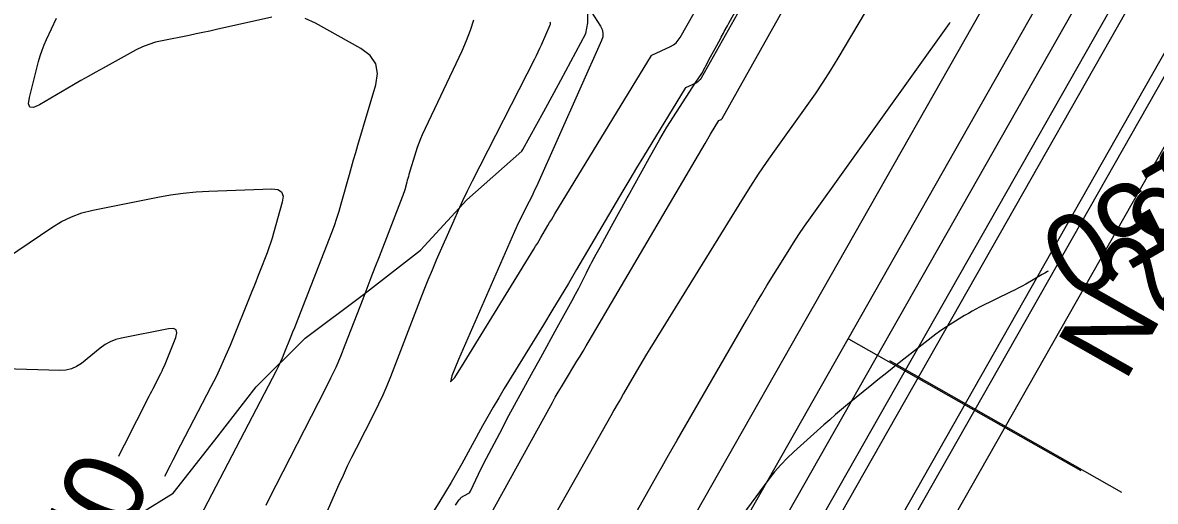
# Model space of a CAD drawing. Extents: x 658976 to 668721, y 639543 to 647196.
# Drawn here: x 662417.7 to 662502.6, y 643438.1 to 643474 of the extents above; entities that cross this region are included whole.
import ezdxf

# ---------------------------------------------------------------- set-up
doc = ezdxf.new("R2010")
doc.units = 0
for name, color, linetype in [('Ex_Contour Labels', 7, 'Continuous'), ('Ex_Major Contours', 7, 'Continuous'), ('Ex_Minor Contours', 7, 'Continuous'), ('R_Ramp 15 Degree_Min Ls', 7, 'Continuous'), ('R_Ramp 20 Degree Des Ls', 7, 'Continuous'), ('R_Ramp 20 Degree Des Ls Annot', 7, 'Continuous'), ('R_Ramp 20 Degree Existing Ramp', 7, 'Continuous'), ('R_Ramp 20 Degree_Min Ls', 7, 'Continuous')]:
    doc.layers.add(name, color=color, linetype=linetype)

msp = doc.modelspace()

# ---------------------------------------------------------------- linework, layer by layer
at = {"layer": 'Ex_Major Contours'}
for points in [[(662460.372, 643474.813), (662461.041, 643473.761), (662461.171, 643473.495), (662461.228, 643473.224), (662461.211, 643472.947), (662461.121, 643472.665), (662456.237, 643461.739), (662456.108, 643461.453), (662455.974, 643461.17), (662455.838, 643460.888), (662455.697, 643460.607), (662455.128, 643459.49), (662454.988, 643459.209), (662454.852, 643458.927), (662454.72, 643458.642), (662454.593, 643458.356), (662450.403, 643448.759), (662449.906, 643447.544), (662449.812, 643447.102), (662450.12, 643447.432), (662450.833, 643448.535), (662456.045, 643457.031), (662456.179, 643457.251), (662456.312, 643457.472), (662456.444, 643457.693), (662456.575, 643457.915), (662457.097, 643458.804), (662457.228, 643459.026), (662457.36, 643459.247), (662457.492, 643459.468), (662457.626, 643459.688), (662464.864, 643471.553), (662464.866, 643471.555), (662464.868, 643471.557), (662464.87, 643471.559), (662464.873, 643471.561), (662464.89, 643471.57), (662464.895, 643471.573), (662466.296, 643472.232), (662466.516, 643472.357), (662466.71, 643472.51), (662466.878, 643472.693), (662467.018, 643472.904), (662469.528, 643477.377)], [(662494.6, 643455.389), (662494.561, 643455.366), (662494.36, 643455.249), (662494.158, 643455.133), (662492.915, 643454.422), (662492.639, 643454.268), (662492.361, 643454.117), (662492.081, 643453.971), (662491.798, 643453.829), (662489.464, 643452.679), (662489.178, 643452.534), (662488.895, 643452.382), (662488.616, 643452.225), (662488.34, 643452.062), (662487.244, 643451.395), (662486.972, 643451.225), (662486.706, 643451.046), (662486.446, 643450.86), (662486.19, 643450.666), (662483.209, 643448.333), (662482.749, 643447.971), (662482.291, 643447.606), (662481.835, 643447.239), (662481.381, 643446.869), (662479.569, 643445.386), (662479.118, 643445.012), (662478.671, 643444.635), (662478.228, 643444.252), (662477.789, 643443.865), (662475.54, 643441.861), (662475.033, 643441.385), (662474.552, 643440.885), (662474.099, 643440.36), (662473.672, 643439.811), (662470.322, 643435.263)], [(662424.946, 643441.53), (662425.029, 643441.71), (662425.362, 643442.384), (662427.218, 643446.025), (662427.314, 643446.214), (662427.412, 643446.403), (662427.509, 643446.592), (662427.607, 643446.781), (662428, 643447.535), (662428.096, 643447.725), (662428.188, 643447.916), (662428.274, 643448.11), (662428.357, 643448.306), (662429.208, 643450.411), (662429.301, 643450.764), (662429.241, 643450.992), (662429.029, 643451.094), (662428.664, 643451.07), (662425.15, 643450.378), (662424.715, 643450.265), (662424.304, 643450.103), (662423.916, 643449.891), (662423.552, 643449.629), (662422.141, 643448.481), (662421.776, 643448.232), (662421.385, 643448.058), (662420.968, 643447.959), (662420.527, 643447.936), (662416.37, 643448.065)]]:
    msp.add_lwpolyline(points, dxfattribs=at)
at = {"layer": 'Ex_Minor Contours'}
for points in [[(662452.083, 643435.824), (662457.44, 643445.551), (662457.659, 643445.943), (662457.882, 643446.332), (662458.11, 643446.719), (662458.343, 643447.103), (662459.282, 643448.633), (662459.515, 643449.016), (662459.747, 643449.401), (662459.977, 643449.786), (662460.205, 643450.173), (662468.888, 643464.97), (662468.99, 643465.142), (662469.092, 643465.313), (662469.195, 643465.484), (662469.298, 643465.655), (662469.921, 643466.676), (662469.925, 643466.678), (662470.08, 643466.751), (662470.104, 643466.765), (662470.126, 643466.782), (662470.144, 643466.802), (662470.16, 643466.826), (662478.443, 643481.585)], [(662473.986, 643479.481), (662468.589, 643469.865), (662468.511, 643469.748), (662468.418, 643469.646), (662468.31, 643469.561), (662468.188, 643469.492), (662467.41, 643469.125), (662467.404, 643469.122), (662467.396, 643469.118), (662467.394, 643469.116), (662467.393, 643469.114), (662464.267, 643463.99), (662463.747, 643463.135), (662463.231, 643462.277), (662462.719, 643461.417), (662462.211, 643460.554), (662459.253, 643455.515), (662458.641, 643454.476), (662458.023, 643453.441), (662457.4, 643452.408), (662456.772, 643451.379), (662453.836, 643446.594), (662453.416, 643445.9), (662453.004, 643445.202), (662452.601, 643444.499), (662452.205, 643443.791), (662450.641, 643440.95), (662450.245, 643440.242), (662449.84, 643439.54), (662449.425, 643438.843), (662449.002, 643438.151), (662444.774, 643431.347)], [(662482.394, 643477.357), (662478.822, 643471.345), (662478.275, 643470.445), (662477.709, 643469.557), (662477.124, 643468.681), (662476.521, 643467.818), (662474.07, 643464.388), (662473.465, 643463.525), (662472.874, 643462.653), (662472.298, 643461.772), (662471.736, 643460.88), (662464.739, 643449.571), (662464.486, 643449.158), (662464.236, 643448.743), (662463.989, 643448.326), (662463.746, 643447.907), (662462.778, 643446.228), (662462.537, 643445.808), (662462.296, 643445.387), (662462.056, 643444.966), (662461.817, 643444.545), (662455.218, 643432.889)], [(662436.421, 643474.437), (662432.259, 643473.494), (662431.751, 643473.381), (662431.243, 643473.272), (662430.734, 643473.166), (662430.224, 643473.064), (662428.184, 643472.664), (662427.681, 643472.545), (662427.191, 643472.389), (662426.714, 643472.196), (662426.251, 643471.966), (662423.775, 643470.615), (662423.211, 643470.305), (662422.65, 643469.99), (662422.091, 643469.671), (662421.535, 643469.347), (662418.985, 643467.851), (662418.543, 643467.654), (662418.271, 643467.683), (662418.168, 643467.937), (662418.236, 643468.415), (662418.927, 643471.106), (662419.047, 643471.531), (662419.186, 643471.948), (662419.346, 643472.359), (662419.524, 643472.763), (662420.28, 643474.363)], [(662431.042, 643436.983), (662436.751, 643447.937), (662436.909, 643448.25), (662437.059, 643448.566), (662437.202, 643448.885), (662437.337, 643449.208), (662437.863, 643450.507), (662437.994, 643450.832), (662438.124, 643451.158), (662438.253, 643451.483), (662438.38, 643451.81), (662440.898, 643458.282), (662441.098, 643458.816), (662441.285, 643459.354), (662441.458, 643459.897), (662441.617, 643460.444), (662442.229, 643462.641), (662442.383, 643463.19), (662442.54, 643463.739), (662442.699, 643464.287), (662442.86, 643464.834), (662444.203, 643469.348), (662444.335, 643470.197), (662444.194, 643470.934), (662443.78, 643471.56), (662443.092, 643472.074), (662439.693, 643473.967), (662438.909, 643474.319)], [(662451.532, 643474.208), (662451.279, 643473.419), (662450.985, 643472.645), (662450.65, 643471.885), (662447.689, 643465.619), (662447.548, 643465.304), (662447.418, 643464.984), (662447.301, 643464.66), (662447.196, 643464.33), (662446.689, 643462.624), (662446.647, 643462.482), (662446.606, 643462.34), (662446.565, 643462.198), (662446.525, 643462.055), (662446.367, 643461.485), (662446.325, 643461.344), (662446.28, 643461.203), (662446.232, 643461.063), (662446.18, 643460.925), (662444.443, 643456.459), (662444.136, 643455.668), (662443.829, 643454.878), (662443.524, 643454.087), (662443.219, 643453.295), (662441.888, 643449.837), (662441.553, 643449.001), (662441.197, 643448.176), (662440.819, 643447.36), (662440.419, 643446.554), (662436.184, 643438.294), (662435.954, 643437.836)], [(662438.219, 643432.001), (662441.469, 643439.431), (662441.773, 643440.112), (662442.088, 643440.788), (662442.413, 643441.459), (662442.748, 643442.125), (662444.109, 643444.78), (662444.441, 643445.448), (662444.754, 643446.124), (662445.049, 643446.808), (662445.326, 643447.5), (662447.53, 643453.227), (662447.826, 643453.984), (662448.13, 643454.737), (662448.443, 643455.487), (662448.763, 643456.233), (662450.064, 643459.211), (662450.394, 643459.953), (662450.735, 643460.69), (662451.088, 643461.421), (662451.451, 643462.148), (662456.111, 643471.305), (662456.242, 643471.565), (662456.369, 643471.827), (662456.493, 643472.091), (662456.613, 643472.356), (662457.282, 643473.851), (662457.298, 643473.901), (662457.301, 643473.95), (662457.29, 643473.997), (662457.267, 643474.044)], [(662463.814, 643437.481), (662465.299, 643440.104), (662465.671, 643440.759), (662466.044, 643441.414), (662466.418, 643442.068), (662466.793, 643442.721), (662471.978, 643451.722), (662472.357, 643452.373), (662472.74, 643453.021), (662473.129, 643453.666), (662473.522, 643454.308), (662475.107, 643456.869), (662475.508, 643457.506), (662475.92, 643458.136), (662476.342, 643458.759), (662476.775, 643459.376), (662487.195, 643473.961), (662487.26, 643474.053)], [(662416.513, 643456.36), (662419.92, 643458.673), (662420.638, 643459.111), (662421.389, 643459.471), (662422.172, 643459.753), (662422.988, 643459.957), (662427.87, 643460.93), (662428.819, 643461.099), (662429.772, 643461.231), (662430.73, 643461.325), (662431.692, 643461.38), (662436.414, 643461.558), (662436.862, 643461.512), (662437.141, 643461.332), (662437.252, 643461.018), (662437.193, 643460.571), (662436.545, 643458.242), (662436.436, 643457.867), (662436.317, 643457.495), (662436.189, 643457.127), (662436.052, 643456.761), (662435.486, 643455.305), (662435.344, 643454.941), (662435.2, 643454.578), (662435.056, 643454.215), (662434.91, 643453.853), (662433.277, 643449.821), (662432.947, 643449.032), (662432.599, 643448.253), (662432.231, 643447.481), (662431.845, 643446.719), (662429.574, 643442.36), (662429.375, 643441.978), (662429.177, 643441.595), (662428.98, 643441.212), (662428.784, 643440.828), (662428.357, 643439.99)]]:
    msp.add_lwpolyline(points, dxfattribs=at)
at = {"layer": 'R_Ramp 15 Degree_Min Ls'}
for p, q in [((662432.263, 643366.934), (662529.688, 643538.539)), ((662437.481, 643363.971), (662534.906, 643535.576)), ((662444.003, 643360.269), (662541.428, 643531.873))]:
    msp.add_line(p, q, dxfattribs=at)
msp.add_lwpolyline([(662482.706, 643448.694), (662500.098, 643438.82)], dxfattribs=at)
at = {"layer": 'R_Ramp 20 Degree Des Ls'}
for p, q in [((662448.953, 643403.354), (662551.241, 643583.524)), ((662437.446, 643370.932), (662556.459, 643580.562))]:
    msp.add_line(p, q, dxfattribs=at)
for points in [[(662451.029, 643460.741), (662455.142, 643464.391), (662455.212, 643464.515), (662456.793, 643467.347), (662457.569, 643468.785), (662458.061, 643469.696), (662459.951, 643473.198), (662460.092, 643473.994), (662460.094, 643475.204)], [(662424.161, 643435.748), (662429.018, 643438.74), (662432.148, 643442.712), (662435.23, 643446.712), (662438.907, 643450.374), (662443.278, 643453.642), (662447.552, 643456.965), (662451.029, 643460.741)]]:
    msp.add_lwpolyline(points, dxfattribs=at)
at = {"layer": 'R_Ramp 20 Degree Des Ls Annot'}
msp.add_line((662443.968, 643367.23), (662562.981, 643576.859), dxfattribs=at)
msp.add_lwpolyline([(662479.645, 643450.325), (662497.038, 643440.451)], dxfattribs=at)
at = {"layer": 'R_Ramp 20 Degree Existing Ramp'}
for p, q in [((662423.285, 643351.119), (662529.684, 643538.53)), ((662428.503, 643348.157), (662534.902, 643535.567)), ((662435.025, 643344.454), (662541.424, 643531.864))]:
    msp.add_line(p, q, dxfattribs=at)
msp.add_lwpolyline([(662482.71, 643448.7), (662500.103, 643438.826)], dxfattribs=at)
at = {"layer": 'R_Ramp 20 Degree_Min Ls'}
for p, q in [((662418.305, 643332.427), (662517.202, 643506.624)), ((662423.522, 643329.465), (662522.419, 643503.662))]:
    msp.add_line(p, q, dxfattribs=at)
for points in [[(662451.303, 643438.901), (662451.909, 643440.173), (662452.306, 643441.006), (662453.487, 643443.252), (662454.183, 643444.574), (662455.866, 643447.667), (662456.564, 643448.927), (662457.808, 643451.172), (662458.299, 643452.058), (662459.041, 643453.421), (662459.042, 643453.421), (662459.05, 643453.436), (662459.418, 643454.114), (662459.797, 643454.876), (662459.996, 643455.275), (662460.305, 643455.895), (662460.309, 643455.903), (662460.312, 643455.908), (662460.312, 643455.908), (662460.316, 643455.916), (662460.371, 643456.015), (662460.392, 643456.056), (662460.545, 643456.335), (662460.589, 643456.414), (662460.632, 643456.493), (662461.019, 643457.2), (662461.878, 643458.755), (662463.055, 643460.889), (662463.124, 643461.012), (662464.7, 643463.847), (662465.503, 643465.273), (662466.012, 643466.176), (662468.184, 643469.554), (662468.63, 643470.215), (662469.157, 643471.192), (662469.172, 643471.219), (662469.631, 643472.069), (662470.033, 643472.813), (662470.089, 643472.918), (662470.262, 643473.239), (662470.319, 643473.343), (662470.324, 643473.353), (662470.558, 643473.775), (662470.565, 643473.788), (662470.645, 643473.933), (662470.673, 643473.985), (662471.262, 643475.051)], [(662450.167, 643437.864), (662450.434, 643438.238), (662450.461, 643438.266), (662450.526, 643438.338), (662450.541, 643438.357), (662450.559, 643438.377), (662450.622, 643438.447), (662451.124, 643438.731), (662451.223, 643438.786), (662451.303, 643438.901)]]:
    msp.add_lwpolyline(points, dxfattribs=at)

# ---------------------------------------------------------------- texts
at = {"layer": 'Ex_Contour Labels'}
for rotation, p in [(210.08418, (662508.96, 643467.175)), (65.69995, (662420.136, 643423.586))]:
    msp.add_text('1250', height=6, rotation=rotation, dxfattribs=at).set_placement(p)
at = {"layer": 'R_Ramp 20 Degree Des Ls Annot'}
msp.add_text('N29%%d35\'06"E', height=6, rotation=60.41509, dxfattribs=at).set_placement((662500.32, 643446.958))

doc.saveas('drawing.dxf')
